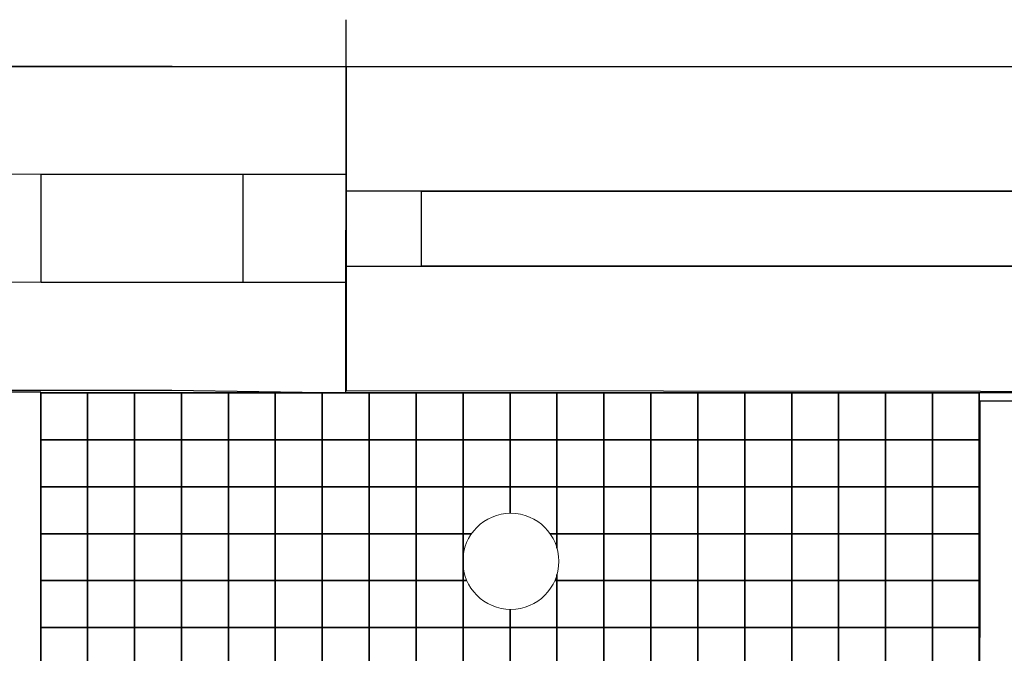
# Model space of a CAD drawing. Header units: millimetres. Extents: x -115474967 to 444143, y -74377 to 241828222.
# Tile 290 of 590: x -184332 to -183283, y 271919 to 272595. Entities that reach past the tile are written whole.
import ezdxf

# ---------------------------------------------------------------- set-up
doc = ezdxf.new("R2010")
doc.units = ezdxf.units.MM
doc.header["$MEASUREMENT"] = 0
for name, color, linetype in [('00-2 Fittings', 8, 'Continuous'), ('00-2 Walls', 4, 'Continuous'), ('00-2 Windows', 1, 'Continuous'), ('00-3 Elev 02', 1, 'Continuous'), ('WINDOWS_AND_DOORS', 1, 'Continuous')]:
    doc.layers.add(name, color=color, linetype=linetype)
doc.layers.add('0_cons_01', color=40, linetype='Continuous', lineweight=0, plot=False)

msp = doc.modelspace()

# ---------------------------------------------------------------- linework, layer by layer
at = {"layer": '00-2 Fittings', "color": 9, "true_color": 0xc7c8ca}
for points in [[(-184309.5372, 272196.87394), (-184309.5372, 272146.87394), (-184259.79637, 272146.87394), (-184259.79637, 272196.87394)], [(-184259.79637, 272196.87394), (-184259.79637, 272146.87394), (-184209.79637, 272146.87394), (-184209.79637, 272196.87394)], [(-184209.79637, 272196.87394), (-184209.79637, 272146.87394), (-184159.79637, 272146.87394), (-184159.79637, 272196.87394)], [(-184159.79637, 272196.87394), (-184159.79637, 272146.87394), (-184109.79637, 272146.87394), (-184109.79637, 272196.87394)], [(-184109.79637, 272196.87394), (-184109.79637, 272146.87394), (-184059.79637, 272146.87394), (-184059.79637, 272196.87394)], [(-184059.79637, 272196.87394), (-184059.79637, 272146.87394), (-184009.79637, 272146.87394), (-184009.79637, 272196.87394)], [(-184009.79637, 272196.87394), (-184009.79637, 272146.87394), (-183959.79637, 272146.87394), (-183959.79637, 272196.87394)], [(-183909.79637, 272196.87394), (-183909.79637, 272146.87394), (-183959.79637, 272146.87394), (-183959.79637, 272196.87394)], [(-183859.79637, 272196.87394), (-183859.79637, 272146.87394), (-183909.79637, 272146.87394), (-183909.79637, 272196.87394)], [(-183809.79637, 272196.87394), (-183809.79637, 272146.87394), (-183859.79637, 272146.87394), (-183859.79637, 272196.87394)], [(-183759.79637, 272196.87394), (-183759.79637, 272146.87394), (-183809.79637, 272146.87394), (-183809.79637, 272196.87394)], [(-183709.79637, 272196.87394), (-183709.79637, 272146.87394), (-183759.79637, 272146.87394), (-183759.79637, 272196.87394)], [(-183659.79637, 272196.87394), (-183659.79637, 272146.87394), (-183709.79637, 272146.87394), (-183709.79637, 272196.87394)], [(-183609.79637, 272196.87394), (-183609.79637, 272146.87394), (-183659.79637, 272146.87394), (-183659.79637, 272196.87394)], [(-183559.79637, 272196.87394), (-183559.79637, 272146.87394), (-183609.79637, 272146.87394), (-183609.79637, 272196.87394)], [(-183509.79637, 272196.87394), (-183509.79637, 272146.87394), (-183559.79637, 272146.87394), (-183559.79637, 272196.87394)], [(-183459.79637, 272196.87394), (-183459.79637, 272146.87394), (-183509.79637, 272146.87394), (-183509.79637, 272196.87394)], [(-183409.79637, 272196.87394), (-183409.79637, 272146.87394), (-183459.79637, 272146.87394), (-183459.79637, 272196.87394)], [(-183359.79637, 272196.87394), (-183359.79637, 272146.87394), (-183409.79637, 272146.87394), (-183409.79637, 272196.87394)], [(-183310.11858, 272196.87394), (-183310.11858, 272146.87394), (-183359.79637, 272146.87394), (-183359.79637, 272196.87394)], [(-184309.5372, 272146.87394), (-184309.5372, 272096.87394), (-184259.79637, 272096.87394), (-184259.79637, 272146.87394)], [(-184259.79637, 272146.87394), (-184259.79637, 272096.87394), (-184209.79637, 272096.87394), (-184209.79637, 272146.87394)], [(-184209.79637, 272146.87394), (-184209.79637, 272096.87394), (-184159.79637, 272096.87394), (-184159.79637, 272146.87394)], [(-184159.79637, 272146.87394), (-184159.79637, 272096.87394), (-184109.79637, 272096.87394), (-184109.79637, 272146.87394)], [(-184109.79637, 272146.87394), (-184109.79637, 272096.87394), (-184059.79637, 272096.87394), (-184059.79637, 272146.87394)], [(-184059.79637, 272146.87394), (-184059.79637, 272096.87394), (-184009.79637, 272096.87394), (-184009.79637, 272146.87394)], [(-184009.79637, 272146.87394), (-184009.79637, 272096.87394), (-183959.79637, 272096.87394), (-183959.79637, 272146.87394)], [(-183909.79637, 272146.87394), (-183909.79637, 272096.87394), (-183959.79637, 272096.87394), (-183959.79637, 272146.87394)], [(-183859.79637, 272146.87394), (-183859.79637, 272096.87394), (-183909.79637, 272096.87394), (-183909.79637, 272146.87394)], [(-183809.79637, 272146.87394), (-183809.79637, 272096.87394), (-183859.79637, 272096.87394), (-183859.79637, 272146.87394)], [(-183759.79637, 272146.87394), (-183759.79637, 272096.87394), (-183809.79637, 272096.87394), (-183809.79637, 272146.87394)], [(-183709.79637, 272146.87394), (-183709.79637, 272096.87394), (-183759.79637, 272096.87394), (-183759.79637, 272146.87394)], [(-183659.79637, 272146.87394), (-183659.79637, 272096.87394), (-183709.79637, 272096.87394), (-183709.79637, 272146.87394)], [(-183609.79637, 272146.87394), (-183609.79637, 272096.87394), (-183659.79637, 272096.87394), (-183659.79637, 272146.87394)], [(-183559.79637, 272146.87394), (-183559.79637, 272096.87394), (-183609.79637, 272096.87394), (-183609.79637, 272146.87394)], [(-183509.79637, 272146.87394), (-183509.79637, 272096.87394), (-183559.79637, 272096.87394), (-183559.79637, 272146.87394)], [(-183459.79637, 272146.87394), (-183459.79637, 272096.87394), (-183509.79637, 272096.87394), (-183509.79637, 272146.87394)], [(-183409.79637, 272146.87394), (-183409.79637, 272096.87394), (-183459.79637, 272096.87394), (-183459.79637, 272146.87394)], [(-183359.79637, 272146.87394), (-183359.79637, 272096.87394), (-183409.79637, 272096.87394), (-183409.79637, 272146.87394)], [(-183310.11858, 272146.87394), (-183310.11858, 272096.87394), (-183359.79637, 272096.87394), (-183359.79637, 272146.87394)], [(-184309.5372, 272096.87394), (-184309.5372, 272046.87394), (-184259.79637, 272046.87394), (-184259.79637, 272096.87394)], [(-184259.79637, 272096.87394), (-184259.79637, 272046.87394), (-184209.79637, 272046.87394), (-184209.79637, 272096.87394)], [(-184209.79637, 272096.87394), (-184209.79637, 272046.87394), (-184159.79637, 272046.87394), (-184159.79637, 272096.87394)], [(-184159.79637, 272096.87394), (-184159.79637, 272046.87394), (-184109.79637, 272046.87394), (-184109.79637, 272096.87394)], [(-184109.79637, 272096.87394), (-184109.79637, 272046.87394), (-184059.79637, 272046.87394), (-184059.79637, 272096.87394)], [(-184059.79637, 272096.87394), (-184059.79637, 272046.87394), (-184009.79637, 272046.87394), (-184009.79637, 272096.87394)], [(-184009.79637, 272096.87394), (-184009.79637, 272046.87394), (-183959.79637, 272046.87394), (-183959.79637, 272096.87394)], [(-183909.79637, 272096.87394), (-183909.79637, 272046.87394), (-183959.79637, 272046.87394), (-183959.79637, 272096.87394)], [(-183859.79637, 272096.87394), (-183859.79637, 272046.87394), (-183909.79637, 272046.87394), (-183909.79637, 272096.87394)], [(-183709.79637, 272096.87394), (-183709.79637, 272046.87394), (-183759.79637, 272046.87394), (-183759.79637, 272096.87394)], [(-183659.79637, 272096.87394), (-183659.79637, 272046.87394), (-183709.79637, 272046.87394), (-183709.79637, 272096.87394)], [(-183609.79637, 272096.87394), (-183609.79637, 272046.87394), (-183659.79637, 272046.87394), (-183659.79637, 272096.87394)], [(-183559.79637, 272096.87394), (-183559.79637, 272046.87394), (-183609.79637, 272046.87394), (-183609.79637, 272096.87394)], [(-183509.79637, 272096.87394), (-183509.79637, 272046.87394), (-183559.79637, 272046.87394), (-183559.79637, 272096.87394)], [(-183459.79637, 272096.87394), (-183459.79637, 272046.87394), (-183509.79637, 272046.87394), (-183509.79637, 272096.87394)], [(-183409.79637, 272096.87394), (-183409.79637, 272046.87394), (-183459.79637, 272046.87394), (-183459.79637, 272096.87394)], [(-183359.79637, 272096.87394), (-183359.79637, 272046.87394), (-183409.79637, 272046.87394), (-183409.79637, 272096.87394)], [(-183310.11858, 272096.87394), (-183310.11858, 272046.87394), (-183359.79637, 272046.87394), (-183359.79637, 272096.87394)], [(-184309.5372, 272046.87394), (-184309.5372, 271996.87394), (-184259.79637, 271996.87394), (-184259.79637, 272046.87394)], [(-184259.79637, 272046.87394), (-184259.79637, 271996.87394), (-184209.79637, 271996.87394), (-184209.79637, 272046.87394)], [(-184209.79637, 272046.87394), (-184209.79637, 271996.87394), (-184159.79637, 271996.87394), (-184159.79637, 272046.87394)], [(-184159.79637, 272046.87394), (-184159.79637, 271996.87394), (-184109.79637, 271996.87394), (-184109.79637, 272046.87394)], [(-184109.79637, 272046.87394), (-184109.79637, 271996.87394), (-184059.79637, 271996.87394), (-184059.79637, 272046.87394)], [(-184059.79637, 272046.87394), (-184059.79637, 271996.87394), (-184009.79637, 271996.87394), (-184009.79637, 272046.87394)], [(-184009.79637, 272046.87394), (-184009.79637, 271996.87394), (-183959.79637, 271996.87394), (-183959.79637, 272046.87394)], [(-183909.79637, 272046.87394), (-183909.79637, 271996.87394), (-183959.79637, 271996.87394), (-183959.79637, 272046.87394)], [(-183859.79637, 272046.87394), (-183859.79637, 271996.87394), (-183909.79637, 271996.87394), (-183909.79637, 272046.87394)], [(-183659.79637, 272046.87394), (-183659.79637, 271996.87394), (-183709.79637, 271996.87394), (-183709.79637, 272046.87394)], [(-183609.79637, 272046.87394), (-183609.79637, 271996.87394), (-183659.79637, 271996.87394), (-183659.79637, 272046.87394)], [(-183559.79637, 272046.87394), (-183559.79637, 271996.87394), (-183609.79637, 271996.87394), (-183609.79637, 272046.87394)], [(-183509.79637, 272046.87394), (-183509.79637, 271996.87394), (-183559.79637, 271996.87394), (-183559.79637, 272046.87394)], [(-183459.79637, 272046.87394), (-183459.79637, 271996.87394), (-183509.79637, 271996.87394), (-183509.79637, 272046.87394)], [(-183409.79637, 272046.87394), (-183409.79637, 271996.87394), (-183459.79637, 271996.87394), (-183459.79637, 272046.87394)], [(-183359.79637, 272046.87394), (-183359.79637, 271996.87394), (-183409.79637, 271996.87394), (-183409.79637, 272046.87394)], [(-183310.11858, 272046.87394), (-183310.11858, 271996.87394), (-183359.79637, 271996.87394), (-183359.79637, 272046.87394)], [(-184309.5372, 271996.87394), (-184309.5372, 271946.87394), (-184259.79637, 271946.87394), (-184259.79637, 271996.87394)], [(-184259.79637, 271996.87394), (-184259.79637, 271946.87394), (-184209.79637, 271946.87394), (-184209.79637, 271996.87394)], [(-184209.79637, 271996.87394), (-184209.79637, 271946.87394), (-184159.79637, 271946.87394), (-184159.79637, 271996.87394)], [(-184159.79637, 271996.87394), (-184159.79637, 271946.87394), (-184109.79637, 271946.87394), (-184109.79637, 271996.87394)], [(-184109.79637, 271996.87394), (-184109.79637, 271946.87394), (-184059.79637, 271946.87394), (-184059.79637, 271996.87394)], [(-184059.79637, 271996.87394), (-184059.79637, 271946.87394), (-184009.79637, 271946.87394), (-184009.79637, 271996.87394)], [(-184009.79637, 271996.87394), (-184009.79637, 271946.87394), (-183959.79637, 271946.87394), (-183959.79637, 271996.87394)], [(-183909.79637, 271996.87394), (-183909.79637, 271946.87394), (-183959.79637, 271946.87394), (-183959.79637, 271996.87394)], [(-183859.79637, 271996.87394), (-183859.79637, 271946.87394), (-183909.79637, 271946.87394), (-183909.79637, 271996.87394)], [(-183709.79637, 271996.87394), (-183709.79637, 271946.87394), (-183759.79637, 271946.87394), (-183759.79637, 271996.87394)], [(-183659.79637, 271996.87394), (-183659.79637, 271946.87394), (-183709.79637, 271946.87394), (-183709.79637, 271996.87394)], [(-183609.79637, 271996.87394), (-183609.79637, 271946.87394), (-183659.79637, 271946.87394), (-183659.79637, 271996.87394)], [(-183559.79637, 271996.87394), (-183559.79637, 271946.87394), (-183609.79637, 271946.87394), (-183609.79637, 271996.87394)], [(-183509.79637, 271996.87394), (-183509.79637, 271946.87394), (-183559.79637, 271946.87394), (-183559.79637, 271996.87394)], [(-183459.79637, 271996.87394), (-183459.79637, 271946.87394), (-183509.79637, 271946.87394), (-183509.79637, 271996.87394)], [(-183409.79637, 271996.87394), (-183409.79637, 271946.87394), (-183459.79637, 271946.87394), (-183459.79637, 271996.87394)], [(-183359.79637, 271996.87394), (-183359.79637, 271946.87394), (-183409.79637, 271946.87394), (-183409.79637, 271996.87394)], [(-183310.11858, 271996.87394), (-183310.11858, 271946.87394), (-183359.79637, 271946.87394), (-183359.79637, 271996.87394)], [(-184309.5372, 271946.87394), (-184309.5372, 271896.87394), (-184259.79637, 271896.87394), (-184259.79637, 271946.87394)], [(-184259.79637, 271946.87394), (-184259.79637, 271896.87394), (-184209.79637, 271896.87394), (-184209.79637, 271946.87394)], [(-184209.79637, 271946.87394), (-184209.79637, 271896.87394), (-184159.79637, 271896.87394), (-184159.79637, 271946.87394)], [(-184159.79637, 271946.87394), (-184159.79637, 271896.87394), (-184109.79637, 271896.87394), (-184109.79637, 271946.87394)], [(-184109.79637, 271946.87394), (-184109.79637, 271896.87394), (-184059.79637, 271896.87394), (-184059.79637, 271946.87394)], [(-184059.79637, 271946.87394), (-184059.79637, 271896.87394), (-184009.79637, 271896.87394), (-184009.79637, 271946.87394)], [(-184009.79637, 271946.87394), (-184009.79637, 271896.87394), (-183959.79637, 271896.87394), (-183959.79637, 271946.87394)], [(-183909.79637, 271946.87394), (-183909.79637, 271896.87394), (-183959.79637, 271896.87394), (-183959.79637, 271946.87394)], [(-183859.79637, 271946.87394), (-183859.79637, 271896.87394), (-183909.79637, 271896.87394), (-183909.79637, 271946.87394)], [(-183809.79637, 271946.87394), (-183809.79637, 271896.87394), (-183859.79637, 271896.87394), (-183859.79637, 271946.87394)], [(-183759.79637, 271946.87394), (-183759.79637, 271896.87394), (-183809.79637, 271896.87394), (-183809.79637, 271946.87394)], [(-183709.79637, 271946.87394), (-183709.79637, 271896.87394), (-183759.79637, 271896.87394), (-183759.79637, 271946.87394)], [(-183659.79637, 271946.87394), (-183659.79637, 271896.87394), (-183709.79637, 271896.87394), (-183709.79637, 271946.87394)], [(-183609.79637, 271946.87394), (-183609.79637, 271896.87394), (-183659.79637, 271896.87394), (-183659.79637, 271946.87394)], [(-183559.79637, 271946.87394), (-183559.79637, 271896.87394), (-183609.79637, 271896.87394), (-183609.79637, 271946.87394)], [(-183509.79637, 271946.87394), (-183509.79637, 271896.87394), (-183559.79637, 271896.87394), (-183559.79637, 271946.87394)], [(-183459.79637, 271946.87394), (-183459.79637, 271896.87394), (-183509.79637, 271896.87394), (-183509.79637, 271946.87394)], [(-183409.79637, 271946.87394), (-183409.79637, 271896.87394), (-183459.79637, 271896.87394), (-183459.79637, 271946.87394)], [(-183359.79637, 271946.87394), (-183359.79637, 271896.87394), (-183409.79637, 271896.87394), (-183409.79637, 271946.87394)], [(-183310.11858, 271946.87394), (-183310.11858, 271896.87394), (-183359.79637, 271896.87394), (-183359.79637, 271946.87394)]]:
    msp.add_lwpolyline(points, close=True, dxfattribs=at)
for points in [[(-183850.83059, 272046.87394), (-183859.79637, 272046.87394), (-183859.79637, 272096.87394), (-183809.79637, 272096.87394), (-183809.79637, 272068.61964)], [(-183809.79637, 272068.61964), (-183809.79637, 272096.87394), (-183759.79637, 272096.87394), (-183759.79637, 272046.87394), (-183767.0925, 272046.87394)], [(-183855.81076, 271996.87394), (-183859.79637, 271996.87394), (-183859.79637, 272046.87394), (-183850.83059, 272046.87394)], [(-183767.0925, 272046.87394), (-183759.79637, 272046.87394), (-183759.79637, 272031.64151)], [(-183759.79637, 272031.64151), (-183759.79637, 272046.87394), (-183709.79637, 272046.87394), (-183709.79637, 271996.87394), (-183759.79637, 271996.87394), (-183759.79637, 272003.26971)], [(-183759.79637, 272003.26971), (-183759.79637, 271996.87394), (-183762.11233, 271996.87394)], [(-183809.79637, 271966.29158), (-183809.79637, 271946.87394), (-183859.79637, 271946.87394), (-183859.79637, 271996.87394), (-183855.81076, 271996.87394)], [(-183762.11233, 271996.87394), (-183759.79637, 271996.87394), (-183759.79637, 271946.87394), (-183809.79637, 271946.87394), (-183809.79637, 271966.29158)]]:
    msp.add_lwpolyline(points, dxfattribs=at)
at = {"layer": '00-2 Walls'}
for p, q in [((-183984.20435, 272544.55544), (-184419.26906, 272544.55544)), ((-183984.54029, 272196.87394), (-183984.20435, 272544.55544)), ((-184169.70874, 272429.73461), (-184419.29339, 272429.97576)), ((-184309.29339, 272429.97576), (-184094.20435, 272429.97576)), ((-184309.29339, 272314.86945), (-184309.29339, 272429.86948)), ((-183984.31546, 272429.5555), (-184169.70874, 272429.73465)), ((-184094.20435, 272314.55559), (-184094.20435, 272429.66169)), ((-183984.42658, 272314.55554), (-183984.31547, 272429.55549)), ((-183984.42658, 272314.55554), (-183984.31547, 272429.55549)), ((-184169.81986, 272314.73469), (-184419.40449, 272314.97584)), ((-184094.20435, 272314.55559), (-184309.29339, 272314.55559)), ((-183984.4266, 272314.55559), (-184169.81986, 272314.7347)), ((-183984.44108, 272299.55555), (-183984.42658, 272314.55554)), ((-183984.44108, 272299.55555), (-183984.42658, 272314.55554)), ((-183984.48939, 272249.55557), (-183984.44108, 272299.55555)), ((-183984.48939, 272249.55557), (-183984.44108, 272299.55555)), ((-183984.48939, 272249.55557), (-183984.44108, 272299.55555)), ((-183984.54029, 272196.87394), (-183984.48939, 272249.55557)), ((-183984.54029, 272196.87394), (-183984.48939, 272249.55557)), ((-184310.60676, 270280.13857), (-184309.51787, 272196.87394)), ((-184309.51787, 272196.87394), (-183984.54029, 272196.87394))]:
    msp.add_line(p, q, dxfattribs=at)
for points in [[(-183984.20428, 272544.66417), (-183984.17008, 272594.66416)], [(-184419.51786, 272544.96187), (-183984.20428, 272544.66417)], [(-184169.59763, 272544.73457), (-184419.18225, 272544.97573)], [(-183984.20436, 272544.55544), (-184169.59763, 272544.73457)], [(-184419.51563, 272199.97589), (-184169.93098, 272199.73473)], [(-184169.93098, 272199.73473), (-183984.54027, 272196.87394)], [(-184309.51787, 272197.59852), (-184419.51786, 272197.66098)], [(-184310.60676, 270280.13857), (-184309.51787, 272197.59852)], [(-183309.42675, 272188.16032), (-183310.11858, 271179.19329)], [(-183259.42676, 272188.12613), (-183309.42675, 272188.16032)]]:
    msp.add_lwpolyline(points, dxfattribs=at)
msp.add_lwpolyline([(-183310.11858, 271179.19329), (-183259.42676, 271179.19329), (-183259.42676, 272196.87394), (-183310.11858, 272196.87394)], close=True, dxfattribs=at)
at = {"layer": '00-2 Windows'}
for points in [[(-183984.2522, 272199.55544), (-181619.25436, 272196.87394), (-181619.18898, 272544.55544), (-183984.20435, 272544.55544)], [(-183984.23382, 272332.05544), (-183904.23382, 272332.04434), (-183904.22273, 272412.04434), (-183984.22273, 272412.05544)], [(-183904.22273, 272412.04434), (-181699.20736, 272412.06653), (-181699.20736, 272412.06653), (-183904.22273, 272412.04434)], [(-181699.21845, 272332.06653), (-183904.23382, 272332.04434), (-183904.23382, 272332.04434), (-181699.21845, 272332.06653)]]:
    msp.add_lwpolyline(points, close=True, dxfattribs=at)
at = {"layer": '00-3 Elev 02'}
for points in [[(-184309.5372, 271896.87394), (-184309.5372, 272196.87394), (-184259.79637, 272196.87394), (-184259.79637, 271896.87394)], [(-184259.79637, 271896.87394), (-184259.79637, 272196.87394), (-183959.79637, 272196.87394), (-183959.79637, 271896.87394)], [(-183659.79637, 271896.87394), (-183659.79637, 272196.87394), (-183959.79637, 272196.87394), (-183959.79637, 271896.87394)], [(-183359.79637, 271896.87394), (-183359.79637, 272196.87394), (-183659.79637, 272196.87394), (-183659.79637, 271896.87394)], [(-183310.11858, 271896.87394), (-183310.11858, 272196.87394), (-183359.79637, 272196.87394), (-183359.79637, 271896.87394)]]:
    msp.add_lwpolyline(points, close=True, dxfattribs=at)
at = {"layer": '0_cons_01'}
msp.add_lwpolyline([(-184309.5372, 271179.27909), (-183310.11858, 271179.27909), (-183310.11858, 272196.87394), (-184309.5372, 272196.87394)], close=True, dxfattribs=at)
at = {"layer": 'WINDOWS_AND_DOORS', "linetype": 'Continuous', "lineweight": 0}
msp.add_circle((-183808.96154, 272017.45561), 51.17084, dxfattribs=at)

doc.saveas('drawing.dxf')
